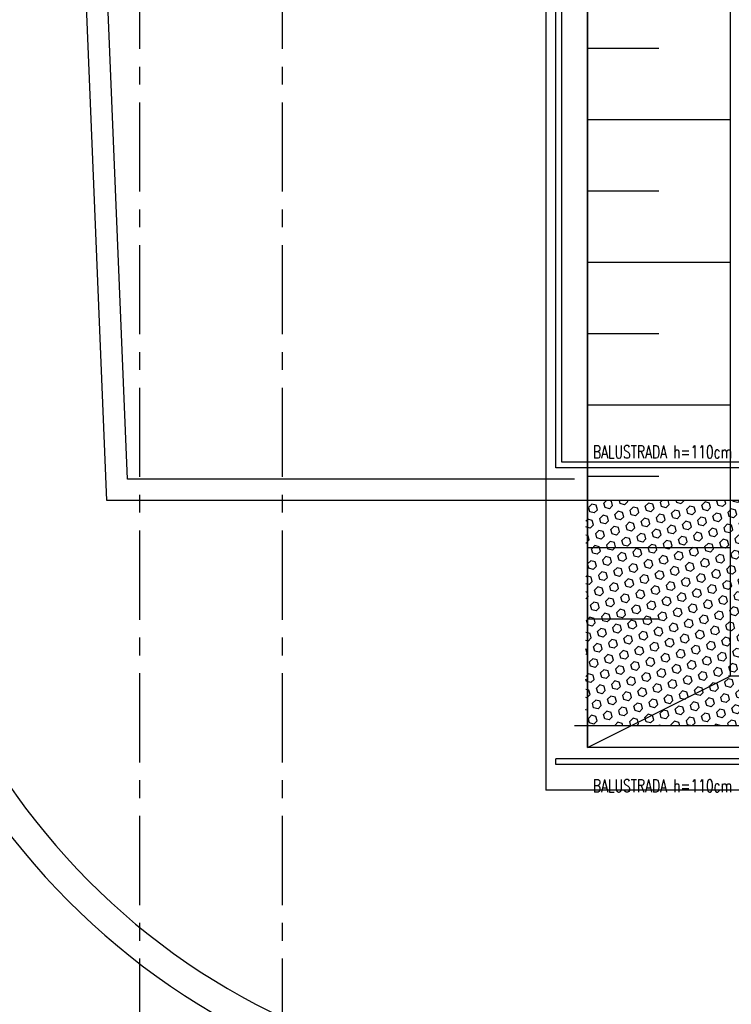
# Model space of a CAD drawing. Extents: x 41755 to 123924, y -112333 to 86187.
# Tile 318 of 582: x 99707 to 100206, y 37932 to 38622. Entities that reach past the tile are written whole.
import ezdxf

# ---------------------------------------------------------------- set-up
doc = ezdxf.new("R2010")
doc.units = 0
doc.header["$LTSCALE"] = 50
doc.linetypes.add('CENTER', pattern=[2, 1.25, -0.25, 0.25, -0.25])
for name, color, linetype in [('Ele-balustrada', 8, 'CONTINUOUS'), ('Os-osie glowne', 1, 'CENTER'), ('Pzt-chodniki', 8, 'CONTINUOUS'), ('Pzt-pieszojezdne-hatch', 253, 'CONTINUOUS'), ('Sc-metal', 141, 'CONTINUOUS'), ('Sch-opis', 51, 'CONTINUOUS'), ('W-idok', 8, 'CONTINUOUS')]:
    doc.layers.add(name, color=color, linetype=linetype)
doc.styles.add('ROMANS', font='romans', dxfattribs={"width": 0.85})

msp = doc.modelspace()

# ---------------------------------------------------------------- hatches: boundary and pattern name
at = {"layer": 'Pzt-pieszojezdne-hatch'}
h = msp.add_hatch(dxfattribs=at)
h.set_pattern_fill('HEX', color=256, angle=45, style=0)
h.set_pattern_definition([(45, (48983.4185, 565.478), (-3.88856404, 3.88856404), [3.175, -6.35]), (165, (48983.4185, 565.478), (-1.4233132, -5.31187726), [3.175, -6.35]), (105, (48985.6636, 567.723), (-5.31187726, -1.4233132), [3.175, -6.35])])
h.paths.add_polyline_path([(100103.966, 38284.95), (100103.966, 38126.95), (100295.966, 38126.95), (100295.966, 38284.95)])

# ---------------------------------------------------------------- linework, layer by layer
at = {"layer": 'Ele-balustrada'}
for points in [[(100082.966, 38307.95), (100082.966, 39291.95)], [(100086.966, 38311.95), (100086.966, 39287.95)], [(100294.123, 38307.95), (100082.966, 38307.95)], [(100294.123, 38311.95), (100086.966, 38311.95)], [(100394.123, 38103.95), (100082.966, 38103.95)], [(100082.966, 38099.95), (100082.966, 38103.95)], [(100394.123, 38099.95), (100082.966, 38099.95)]]:
    msp.add_lwpolyline(points, dxfattribs=at)
at = {"layer": 'Os-osie glowne'}
for points in [[(99790.966, 40563.95), (99790.966, 34586.95)], [(99890.966, 40563.95), (99890.966, 34586.95)]]:
    msp.add_lwpolyline(points, dxfattribs=at)
at = {"layer": 'Pzt-chodniki'}
for points in [[(99768.2, 38284.95), (99726.965, 39285.61)], [(99782.595, 38299.95), (99742.57, 39271.24)], [(100095.966, 38299.95), (99782.595, 38299.95)], [(100095.966, 38284.95), (99768.2, 38284.95)]]:
    msp.add_lwpolyline(points, dxfattribs=at)
for radius in [500, 480]:
    msp.add_arc((100095.61, 38356.95), radius, 182.365254, 270, dxfattribs=at)
at = {"layer": 'Sc-metal'}
for points in [[(100395.966, 38284.95), (100095.966, 38284.95)], [(100395.966, 38126.95), (100095.966, 38126.95)]]:
    msp.add_lwpolyline(points, dxfattribs=at)
at = {"layer": 'W-idok'}
for p, q in [((100104.966, 38111.95), (100104.966, 39279.95)), ((100395.966, 38111.95), (100104.966, 38111.95)), ((100395.966, 38081.95), (100075.966, 38081.95))]:
    msp.add_line(p, q, dxfattribs=at)
for points in [[(100075.966, 39309.95), (100075.966, 38081.95)], [(100104.966, 39279.95), (100104.966, 38111.95)], [(100104.966, 39279.95), (100104.966, 38111.95)], [(100204.966, 39236.95), (100204.966, 38161.95)], [(100104.966, 38601.95), (100154.966, 38601.95)], [(100104.966, 38551.95), (100204.966, 38551.95)], [(100104.966, 38501.95), (100154.966, 38501.95)], [(100104.966, 38451.95), (100204.966, 38451.95)], [(100104.966, 38401.95), (100154.966, 38401.95)], [(100104.966, 38351.95), (100204.966, 38351.95)], [(100104.966, 38301.95), (100154.966, 38301.95)], [(100104.966, 38251.95), (100204.966, 38251.95)], [(100104.966, 38201.95), (100154.966, 38201.95)], [(100104.966, 38111.95), (100204.966, 38161.95)], [(100410.966, 38161.95), (100203.966, 38161.95)]]:
    msp.add_lwpolyline(points, dxfattribs=at)

# ---------------------------------------------------------------- texts
at = {"layer": 'Sch-opis', "style": 'ROMANS', "width": 0.7}
for p in [(100108.953, 38314.531), (100108.953, 38080.51)]:
    msp.add_text('BALUSTRADA h=110cm ', height=9, dxfattribs=at).set_placement(p)

doc.saveas('drawing.dxf')
